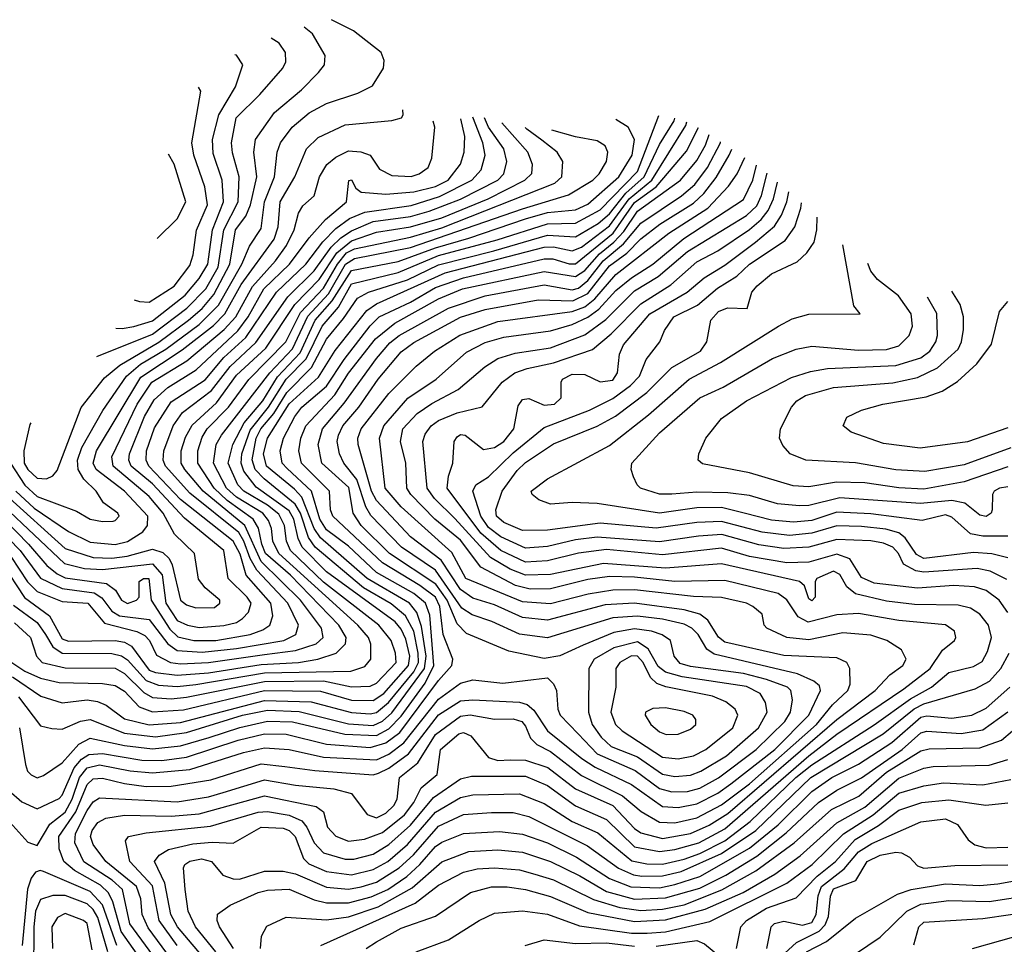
# Model space of a CAD drawing. Extents: x 501367 to 657802, y 482273 to 547541.
# Tile 625 of 656: x 599398 to 602564, y 542399 to 545370. Entities that reach past the tile are written whole.
import ezdxf

# ---------------------------------------------------------------- set-up
doc = ezdxf.new("R2010")
doc.units = 0

msp = doc.modelspace()

# ---------------------------------------------------------------- linework, layer by layer
at = {"layer": '0CON20XD'}
for points in [[(599368.9, 543945), (599415, 543874), (599455, 543838.2), (599581.1, 543791.1), (599625, 543765.3), (599665, 543757.6), (599699.1, 543759.1), (599705, 543761.2), (599718.5, 543775), (599713.5, 543785), (599668, 543818), (599643.7, 543855), (599604.1, 543894.1), (599586, 543925), (599584.4, 543955), (599598.6, 543995), (599665.3, 544114.7), (599742.2, 544225), (599787.1, 544262.9), (599868.4, 544311.6), (599975, 544390.5), (600037.1, 544452.9), (600112.8, 544585), (600137.6, 544642.4), (600175, 544699.5), (600185.1, 544785), (600217.3, 544865), (600226, 544945), (600236.5, 544975), (600274.6, 545025.4), (600329.3, 545070.7), (600385, 545101.3), (600485.2, 545134.8), (600532.6, 545157.4), (600568.4, 545215), (600569.6, 545239.6), (600560, 545265), (600471.5, 545335), (600400.5, 545370.5)], [(599433.7, 544075.2), (599430.5, 544069.5), (599411.3, 543985), (599412.7, 543945), (599424.6, 543925), (599455, 543897), (599485, 543894.7), (599505.3, 543904.7), (599518.6, 543921.4), (599595.5, 544124.5), (599670.8, 544219.2), (599720, 544260), (599845.5, 544334.5), (599941.2, 544405), (599985, 544442), (600023, 544487), (600074.2, 544585), (600092.5, 544695), (600125, 544739.5), (600140.1, 544775), (600160.3, 544865), (600151.5, 544945), (600156.6, 544985), (600217.7, 545072.3), (600304, 545145), (600359, 545201), (600378.8, 545225), (600380, 545255), (600339.7, 545325), (600312.7, 545346.3)], [(599646.7, 544287.5), (599825, 544360.1), (599936.2, 544443.8), (599996.7, 544505), (600036.7, 544575), (600054.2, 544695), (600100.8, 544785), (600104.3, 544865), (600082.2, 544942.2), (600079.1, 544975), (600094.2, 545055), (600170.2, 545129.8), (600244.6, 545215), (600253.8, 545235), (600252.9, 545265), (600232.2, 545295), (600206.7, 545310.8)], [(599707.7, 544379.1), (599727.7, 544377.7), (599765, 544384.9), (599825, 544402.8), (599930.1, 544485), (599975, 544538.3), (600003.4, 544585), (600018.3, 544695), (600053.9, 544785), (600048.8, 544855), (600020.9, 544940.9), (600018.5, 544985), (600038.2, 545065), (600092.4, 545155), (600115.3, 545225), (600095, 545256.5), (600089.9, 545257.5)], [(599766.3, 544469.6), (599783.3, 544465), (599815, 544463), (599895, 544514.3), (599945, 544580.9), (599956.2, 544615), (599966.5, 544693.5), (600002.1, 544775), (599993.2, 544833.2), (599958.6, 544935), (599952, 544975), (599980.7, 545140.7), (599973.5, 545153.7)], [(599385.6, 543855), (599445, 543801), (599555, 543725.8), (599625, 543691.8), (599705, 543683.8), (599745, 543692.9), (599793.8, 543725), (599809.4, 543745), (599810, 543775), (599735.2, 543855), (599643.9, 543925), (599634.3, 543945), (599644.9, 543985), (599788.2, 544221.8), (599921.1, 544308.9), (600021.9, 544388.1), (600058.2, 544425), (600110.8, 544519.2), (600216.2, 544665), (600229.4, 544705), (600235.6, 544785), (600282.6, 544865), (600320, 544955), (600358.3, 544991.7), (600445, 545033), (600595, 545046.5), (600625.5, 545055), (600631.2, 545065), (600630.1, 545080.7)], [(599312, 543802), (599427.2, 543685), (599485.8, 543615.9), (599519, 543589), (599545, 543576.9), (599677.9, 543557.9), (599706.7, 543536.7), (599725.9, 543505), (599745, 543494.6), (599774.4, 543505), (599782.9, 543515), (599782.9, 543565), (599796, 543575), (599814, 543575), (599821.1, 543505), (599881.4, 543411.4), (599906.8, 543386.8), (599958, 543375), (600028.6, 543375), (600139.6, 543395), (600180.4, 543409.6), (600202.6, 543425), (600212, 543455), (600205.7, 543495), (600126.2, 543585), (600107.3, 543652.7), (600084.9, 543695), (599915, 543828.9), (599814, 543935), (599804.9, 543955), (599805.9, 543985), (599831.4, 544058.6), (599885, 544141.9), (599995, 544213.3), (600055.1, 544284.9), (600125, 544349.4), (600223.9, 544495), (600318.2, 544585), (600373.3, 544656.7), (600415, 544699.4), (600458.4, 544731.6), (600508.3, 544751.7), (600656.6, 544773.4), (600748, 544802), (600852.4, 544855), (600881.7, 544888.3), (600894.8, 544935), (600886.8, 544975), (600855.5, 545057.4)], [(599325, 543740.4), (599399.6, 543665), (599465, 543575.4), (599535, 543542.1), (599638, 543528), (599662, 543512), (599695, 543469.2), (599719.5, 543455), (599815, 543442.8), (599874.2, 543364.2), (599905, 543342.8), (599985, 543337.4), (600095, 543349.6), (600247.5, 543375), (600286.3, 543395), (600294.4, 543425), (600260.5, 543495), (600160.8, 543600.8), (600139.3, 543639.3), (600119.1, 543695), (600102.5, 543722.5), (599945, 543849.1), (599867.3, 543935), (599860.1, 543955), (599862, 543985), (599891.7, 544065), (599922.3, 544107.7), (600015, 544178.8), (600074.6, 544255.4), (600157.1, 544332.9), (600259.9, 544480.1), (600345, 544563.3), (600400.2, 544639.8), (600430.3, 544669.7), (600465, 544692.3), (600535, 544721.4), (600655, 544738.1), (600714.9, 544755.1), (600815.9, 544794.1), (600935.6, 544855), (600954.8, 544875), (600964.5, 544915), (600955.2, 544955), (600905, 545025.2), (600892.7, 545054.7)], [(599346.9, 543806.9), (599542.9, 543622.9), (599607, 543607), (599665, 543603.6), (599825, 543621.1), (599856.1, 543586.1), (599867.7, 543495), (599905, 543439.7), (599937.9, 543425), (599975, 543417.4), (600055, 543423.1), (600095, 543433.5), (600115, 543445.7), (600133.5, 543466.5), (600142.6, 543495), (600130, 543515), (600069, 543575), (600055, 543664.7), (599928.6, 543768.6), (599825, 543879), (599757.1, 543935), (599749.3, 543955), (599750.9, 543975), (599800, 544095), (599831.1, 544148.9), (599875, 544188.3), (599965.2, 544244.8), (600099.4, 544370.6), (600132.7, 544415), (600183.5, 544505), (600265.9, 544585), (600328.9, 544668.9), (600381.8, 544728.2), (600448.8, 544785), (600456, 544854), (600465, 544855.5), (600478.8, 544828.8), (600496.2, 544816.2), (600575, 544809.6), (600665, 544817.3), (600735, 544834.7), (600775.9, 544855), (600816, 544906), (600827, 544945), (600829.6, 544995), (600816.1, 545052.1)], [(599373.5, 543305), (599415, 543276.4), (599465, 543254.1), (599525, 543240.4), (599665, 543237.2), (599705, 543230.9), (599735, 543212.3), (599782.2, 543162.2), (599825, 543145.8), (599925, 543152.7), (600185, 543214.6), (600365, 543212.9), (600465, 543183.1), (600535, 543182.1), (600568.5, 543205), (600648.7, 543295), (600652.6, 543325), (600640, 543380), (600625, 543411.9), (600605, 543435.1), (600385, 543596.2), (600306.3, 543675), (600293.5, 543703.5), (600279.2, 543765), (600265, 543792.2), (600158.5, 543868.5), (600119.3, 543919.3), (600110.4, 543945), (600113, 543975), (600139, 544051), (600198.3, 544125), (600255, 544214.7), (600319.2, 544280.8), (600370.3, 544385), (600423.1, 544446.9), (600465, 544521.2), (600615, 544558.1), (600745, 544612.4), (600933.2, 544663.2), (601095, 544714.5), (601185, 544716.4), (601265, 544759), (601385, 544882.2), (601452.9, 545062.7)], [(599375, 543258.7), (599466.7, 543196.6), (599535, 543174.8), (599615, 543184), (599649, 543179), (599676.9, 543166.9), (599735, 543123.1), (599815, 543103.7), (599915, 543111.6), (600185, 543182.9), (600335, 543178.4), (600465, 543143.9), (600525, 543139.3), (600545, 543143.3), (600584.5, 543175.5), (600665.7, 543274.3), (600680.4, 543305), (600679.5, 543335), (600665, 543405.7), (600638.8, 543455), (600592.8, 543492.8), (600503.8, 543545), (600348.1, 543675), (600326.7, 543706.7), (600300.7, 543785), (600283.5, 543813.5), (600184.3, 543894.3), (600155.5, 543925), (600145.8, 543955.8), (600158.2, 544025), (600173.4, 544055), (600215.1, 544104.9), (600257.4, 544172.6), (600336.9, 544253.1), (600385, 544344.1), (600439.9, 544410.1), (600484.2, 544475.8), (600519.3, 544495), (600645, 544534.2), (600745, 544582.4), (600922.2, 544627.8), (601095, 544678.2), (601185, 544672.7), (601258.2, 544715), (601295, 544746.4), (601347, 544813), (601406.3, 544865), (601455, 544969.8), (601502.8, 545045), (601505, 545053.8)], [(599381.9, 543431.9), (599432.9, 543385), (599452.2, 543325), (599470.4, 543305), (599545, 543287.8), (599705, 543285.9), (599735, 543269.5), (599797.7, 543207.7), (599825, 543191.8), (599885, 543188.2), (599935, 543192.8), (600185, 543243.2), (600375, 543245.6), (600465, 543226.3), (600525, 543228.1), (600545, 543237.8), (600608.3, 543305), (600606.7, 543335), (600593, 543375), (600552.5, 543425), (600375, 543562.9), (600268.5, 543665), (600255.7, 543695), (600250.2, 543745), (600231.5, 543781.5), (600195, 543810.3), (600118.6, 543855), (600099.8, 543875), (600068.4, 543945), (600083.2, 544005), (600120.4, 544075), (600180.3, 544145), (600227.4, 544222.6), (600299.9, 544300.1), (600348.3, 544405), (600403.4, 544466.6), (600465, 544564.9), (600615, 544593), (600735, 544637.5), (600842.1, 544667.8), (601025, 544730.8), (601095, 544750.4), (601185, 544759.4), (601225, 544777.6), (601324.9, 544865), (601367.8, 544935), (601375.1, 544985), (601354.8, 545024.8), (601314.8, 545049.2)], [(599342.2, 543622.2), (599413.6, 543513.6), (599494, 543454), (599535, 543380.6), (599555, 543372.9), (599705.1, 543375.1), (599735, 543370.1), (599757.3, 543357.3), (599815, 543280), (599835, 543271.9), (599905, 543264.2), (600005, 543271.2), (600175, 543298.2), (600295, 543304.7), (600356.9, 543315), (600415.9, 543334.1), (600446.1, 543365), (600447.7, 543385), (600424.6, 543425), (600268.8, 543585), (600189.1, 543655), (600176.4, 543685), (600166.1, 543736.1), (600148.8, 543765), (600064.9, 543824.9), (600023.2, 543865), (599970.7, 543945), (599970.9, 543985), (599985, 544028.6), (600001.5, 544055), (600070.1, 544125), (600135, 544213.6), (600253.6, 544335), (600300.9, 544429.1), (600375, 544507.3), (600419.7, 544585), (600449.3, 544620.7), (600475, 544633.9), (600655, 544671.1), (600755, 544701.2), (601118.3, 544845), (601141.7, 544865), (601144.2, 544915), (601126.6, 544945), (601077, 544983), (601028.5, 545018.5), (601023.3, 545023.8)], [(599355, 543842), (599545, 543670.7), (599635, 543642.5), (599695, 543640.2), (599744, 543646), (599825, 543668.7), (599858.5, 543658.5), (599878.8, 543638.8), (599888.8, 543618.8), (599915.4, 543505), (599935, 543489.8), (599965, 543479.8), (600025, 543481.6), (600042, 543495), (600042, 543505), (599994.3, 543544.3), (599972.8, 543572.8), (599960.8, 543655), (599896.5, 543716.5), (599859.1, 543785), (599815, 543838.1), (599698.8, 543935), (599694.6, 543965), (599776.1, 544135), (599823.4, 544205), (599935.6, 544274.4), (600055.5, 544374.5), (600093.2, 544415), (600147.1, 544512.9), (600221.1, 544595), (600256.5, 544645), (600281.2, 544695), (600295, 544748.6), (600308.2, 544771.8), (600345, 544804.3), (600362.7, 544865), (600385.4, 544904.6), (600415, 544928.4), (600455, 544948.8), (600495, 544946.2), (600525.3, 544935.3), (600555, 544890), (600595, 544869.3), (600657, 544867), (600682.5, 544875), (600711.1, 544895), (600723.1, 544925), (600732.5, 545025), (600727.4, 545044.7)], [(599370.2, 543645), (599423.8, 543563.8), (599455, 543532.3), (599535, 543501.1), (599617.5, 543495), (599670.8, 543430.8), (599774.5, 543404.5), (599800.9, 543390.9), (599815.2, 543375), (599838, 543328), (599882.9, 543305), (599915, 543300.6), (600005, 543304.1), (600185, 543330.7), (600285, 543343.1), (600351.2, 543365), (600374.3, 543385), (600369, 543415), (600301, 543505), (600175, 543629), (600122, 543745), (599988.4, 543855), (599928.9, 543925), (599917.3, 543945), (599917.6, 543985), (599930.9, 544029.1), (599952.5, 544067.5), (600031.1, 544138.9), (600095, 544227.9), (600189.9, 544315), (600283.3, 544455), (600360.7, 544535), (600418.3, 544621.7), (600465, 544659.9), (600545, 544687.4), (600655, 544704.4), (600755, 544734.1), (600904.9, 544795.1), (601022.6, 544855), (601044.3, 544875.7), (601047.2, 544905), (601031.9, 544945), (600948.2, 545038.5)], [(599378.6, 543488.6), (599455, 543433), (599481.7, 543395), (599505.4, 543355.4), (599535, 543334.9), (599695, 543333), (599725.6, 543325.6), (599745, 543313), (599805, 543246.4), (599845, 543231.2), (599905, 543227.9), (599965, 543233.4), (600185, 543270.9), (600463.3, 543276.7), (600507.9, 543292.1), (600527.5, 543315), (600527, 543363), (600519.6, 543385), (600485.5, 543425), (600231.6, 543655), (600211.9, 543695), (600208.2, 543735), (600198.7, 543761.3), (600180.1, 543785), (600095, 543835.8), (600062.9, 543865), (600021.2, 543945), (600030, 544005), (600046.7, 544035), (600202.2, 544235), (600275, 544312.4), (600325, 544418), (600390.8, 544489.2), (600445.7, 544584.3), (600475, 544603.5), (600655, 544638.3), (601015, 544762.6), (601162.3, 544807.7), (601240.7, 544855), (601261.2, 544875), (601284.7, 544915), (601289.1, 544945), (601280.4, 544965), (601255, 544981.6), (601185, 544993.6), (601109, 545015.8)], [(599394.2, 543194.1), (599465, 543100.8), (599502.1, 543092.1), (599535, 543090.3), (599593.6, 543116.4), (599625, 543121.7), (599735, 543076.9), (599835, 543065.3), (599935, 543079.1), (600114.9, 543134.9), (600195, 543151.1), (600297.2, 543147.2), (600455, 543107.5), (600535, 543102.1), (600565, 543116.1), (600595, 543142.4), (600699.3, 543285), (600704.8, 543325), (600689.9, 543419.9), (600675.6, 543465.6), (600652, 543495), (600515.4, 543575), (600365.1, 543705), (600345.1, 543735), (600305.7, 543835.7), (600281.8, 543861.8), (600191.4, 543935), (600182.5, 543975), (600195.1, 544025), (600265, 544135.4), (600358.8, 544221.2), (600412.2, 544307.8), (600514.3, 544435.7), (600545, 544457.7), (600766.7, 544556.7), (601085, 544639.4), (601115, 544640.5), (601175, 544627.7), (601205, 544639.9), (601295, 544708.2), (601358.2, 544795), (601430.6, 544855), (601539.5, 545030.5), (601542.8, 545042.4)], [(599397.7, 543095), (599416.9, 542976.9), (599423.9, 542955), (599435, 542943.2), (599455, 542934.2), (599475, 542941.2), (599535, 542981.9), (599588.3, 543041.7), (599625, 543061.4), (599735, 543038.2), (599825, 543026.6), (599915, 543036.6), (600007, 543063), (600105.7, 543095.7), (600195, 543116.4), (600275, 543113.9), (600443.8, 543073.8), (600545, 543069.7), (600585, 543091.3), (600625, 543132), (600702.2, 543237.8), (600730.1, 543295), (600716.7, 543456.7), (600703.4, 543495), (600665, 543526.8), (600545, 543594.3), (600455, 543678.4), (600385, 543731.1), (600363.3, 543765), (600336.9, 543855), (600257.9, 543927.9), (600242.1, 543945), (600236, 543985), (600247, 544025), (600283.2, 544095), (600305, 544125.5), (600385, 544192.8), (600441.6, 544278.4), (600525, 544386.5), (600553.8, 544415), (600655, 544462.4), (600735, 544509.5), (600825, 544540.8), (601085, 544602), (601111.9, 544601.9), (601165, 544586), (601185, 544586), (601305.8, 544684.2), (601375, 544783.1), (601445, 544833), (601542.1, 544947.9), (601580.3, 545024)], [(599363.4, 542893.4), (599405, 542856.7), (599455, 542834.2), (599525, 542867.8), (599535, 542878.6), (599573.6, 542966.4), (599596.7, 542993.3), (599621.1, 543008.9), (599665, 543011.7), (599790.9, 542990.9), (599855, 542989.8), (599935, 543000.4), (600100.4, 543055), (600185, 543075.1), (600255, 543074.2), (600385, 543042), (600525, 543031.6), (600575, 543046.1), (600620.2, 543079.8), (600745, 543246.8), (600787.9, 543295), (600790.4, 543315), (600759.3, 543395), (600749.4, 543485), (600735, 543514.1), (600685, 543552), (600565, 543624.4), (600492.5, 543692.5), (600404.8, 543775), (600398, 543795), (600394.1, 543855), (600303.9, 543945), (600295.5, 543985), (600302.1, 544025), (600318.4, 544065), (600411.1, 544165), (600455, 544233.9), (600542.5, 544345), (600604.6, 544395.4), (600745, 544473.1), (600822.2, 544505), (601085, 544561.6), (601185, 544544.9), (601215, 544564.9), (601262.1, 544617.9), (601308.9, 544655), (601340.6, 544689.4), (601385, 544754.9), (601522.8, 544855), (601575, 544917.5), (601602.8, 544967.2), (601615.2, 545001.5)], [(599316.9, 542845), (599425, 542727.3), (599455, 542716.2), (599495.4, 542784.6), (599545, 542823.4), (599567.2, 542865), (599590.4, 542935), (599615, 542966.3), (599655, 542975.1), (599753.5, 542956.5), (599825, 542949.9), (599945, 542960.2), (600117.9, 543015), (600185, 543030.5), (600265, 543025.4), (600375, 543000), (600545, 542992), (600585, 543010.3), (600633.6, 543046.4), (600745, 543187.1), (600815, 543237.6), (600855, 543248.6), (600951.7, 543238.3), (601095, 543255.6), (601115, 543235.6), (601124.6, 543215), (601128.8, 543155), (601135.9, 543135), (601193.4, 543075), (601255, 543010.7), (601377, 542957), (601455, 542899.1), (601495, 542888.9), (601545, 542889.9), (601585, 542901.1), (601645, 542933.9), (601766.1, 543025), (601857.7, 543115), (601876.2, 543145), (601882.8, 543185), (601877.6, 543215), (601866.4, 543225), (601799.7, 543249.7), (601725, 543268.8), (601555, 543291.5), (601521.8, 543301.8), (601501.9, 543325), (601490.3, 543375), (601463.6, 543393.6), (601429.5, 543405), (601375, 543412.6), (601308.7, 543401.3), (601210, 543359.9), (601135, 543326.3), (601085, 543317.2), (600971.3, 543341.3), (600835, 543397.4), (600805, 543429.1), (600773.1, 543505), (600736.1, 543556.1), (600587, 543655), (600496.6, 543745), (600470.7, 543785), (600457, 543867), (600369.5, 543945), (600357.5, 544005), (600372.1, 544055), (600442, 544138), (600545, 544282.1), (600588.4, 544331.6), (600617.9, 544355), (600776.9, 544443.1), (600895, 544483.1), (601085, 544518.2), (601175, 544501.9), (601195, 544508), (601225, 544532.4), (601274.2, 544595.8), (601339.8, 544650.2), (601395, 544716.8), (601525.5, 544804.5), (601569, 544841), (601609.5, 544895), (601650.9, 544975), (601651.7, 544977.9)], [(599819.6, 542305), (599725, 542440.3), (599697.6, 542535), (599683.8, 542563.8), (599658.5, 542588.5), (599575, 542636.2), (599540.6, 542665), (599525.4, 542705.4), (599524.6, 542745), (599579.3, 542825), (599615, 542911.9), (599635, 542931.1), (599665, 542933.2), (599735, 542915.4), (599805, 542906.5), (599885, 542906.6), (600012.4, 542927.6), (600175, 542978.5), (600250.8, 542970.8), (600347.2, 542957.2), (600535, 542944), (600551.6, 542948.4), (600585, 542965.1), (600648.5, 543011.5), (600745, 543136.7), (600815, 543181.1), (600855, 543184.9), (601005, 543176.6), (601029.8, 543169.8), (601051.7, 543151.7), (601095, 543085.2), (601205.7, 542995.7), (601247.9, 542967.9), (601365, 542911.9), (601465, 542842), (601515, 542839), (601575, 542850.6), (601642.4, 542885), (601685.1, 542914.9), (601825.6, 543025), (601935.4, 543135), (601973, 543215), (601969.2, 543229.2), (601951.3, 543245), (601898.5, 543268.5), (601631.2, 543331.2), (601607.6, 543347.6), (601579.8, 543395), (601559.2, 543415), (601535, 543427.6), (601465, 543444), (601385, 543453.3), (601305, 543448.1), (601095, 543384.2), (601005, 543396), (600916.2, 543436.2), (600852.5, 543457.5), (600819.5, 543479.5), (600735, 543601.5), (600625.8, 543675), (600527, 543777), (600511.4, 543805), (600482.1, 543892.2), (600440.7, 543945), (600426.2, 543975), (600418.7, 544015), (600423, 544035), (600437.7, 544065), (600489, 544125), (600550.7, 544215), (600625, 544302.5), (600665, 544332.8), (600816, 544414), (600895, 544438.7), (601065, 544469.8), (601177, 544467), (601225, 544490.3), (601295, 544579.9), (601350, 544620), (601395, 544666.2), (601456.2, 544713.8), (601565, 544780.8), (601598.2, 544811.8), (601637, 544863), (601679.7, 544935), (601687.4, 544954.8)], [(599877.3, 542295), (599752.5, 542465), (599728.7, 542575), (599695.3, 542605.3), (599604.2, 542664.2), (599575.4, 542725), (599577.6, 542755), (599615, 542829.3), (599635, 542856.3), (599655, 542869.1), (599905, 542856.8), (600005, 542873.1), (600052.9, 542887.1), (600185, 542927.8), (600285, 542910.1), (600408.6, 542898.6), (600465, 542883), (600515, 542816.2), (600545, 542805.8), (600575, 542820), (600600.8, 542845), (600611.6, 542865), (600619, 542935), (600678, 542982), (600735, 543073.5), (600815, 543132.5), (600846.6, 543136.6), (600925, 543122), (600985, 543123.3), (601012.5, 543115), (601025, 543100), (601040.8, 543060.8), (601061.3, 543041.3), (601105, 543018.4), (601205, 542941.1), (601336.2, 542876.2), (601396.1, 542826.1), (601455, 542791.1), (601505, 542788.9), (601575, 542805.6), (601655, 542847.3), (601745.1, 542915), (601959.9, 543105), (602011.6, 543168.4), (602060.4, 543215), (602068.3, 543235), (602066.9, 543285), (602057.3, 543305), (602025, 543319.8), (601855, 543326.9), (601665, 543370.3), (601645, 543385.7), (601611.1, 543441.1), (601585, 543460.1), (601535, 543473.8), (601375.3, 543495.3), (601280.3, 543489.7), (601095, 543440.9), (601015, 543448.9), (600925, 543489.5), (600855, 543511.1), (600815, 543539.2), (600753.2, 543633.2), (600655, 543708.4), (600545, 543825.2), (600529.7, 543855), (600486.9, 544005), (600485.8, 544025), (600495.9, 544055), (600585, 544169.6), (600673.1, 544256.9), (600731.4, 544305), (600813.8, 544356.2), (600935, 544400), (601175, 544433), (601215, 544447.3), (601247, 544473), (601315, 544551.4), (601485.7, 544684.3), (601610.3, 544765), (601676.7, 544835), (601705.3, 544874.7), (601729.5, 544927.6)], [(599840.8, 544666.8), (599905, 544730), (599932.2, 544785), (599895, 544906.5), (599877.1, 544937.9)], [(599919.9, 542305), (599811.6, 542451.6), (599792.4, 542495), (599788.2, 542545), (599774.3, 542585), (599674.8, 542665), (599635, 542719.4), (599625.6, 542745), (599631.5, 542765), (599649.8, 542790.2), (599675, 542804.4), (599735, 542813.4), (599885, 542811), (599975, 542817.7), (600185, 542876.1), (600352, 542842), (600374.8, 542824.8), (600388, 542775), (600415, 542746.7), (600455, 542730.7), (600506.9, 542736.9), (600565, 542758.2), (600635.7, 542815), (600665, 542854.8), (600688.6, 542901.4), (600740, 542945), (600751.6, 543025), (600810.3, 543075), (600825, 543079.4), (600849.1, 543069.1), (600905, 542999), (600935, 542989.5), (600975, 542991.6), (601025, 542990.6), (601096.8, 542966.8), (601185, 542898.1), (601305, 542845.1), (601375, 542770.7), (601395, 542757.3), (601465, 542739.3), (601555, 542754.5), (601615, 542782), (601675, 542819.4), (602025, 543121.7), (602148.7, 543215), (602195.4, 543264.6), (602237.5, 543295), (602247.9, 543315), (602233.3, 543345), (602185.6, 543375), (602135, 543392.3), (602045, 543399.4), (601935, 543377.6), (601864.6, 543384.6), (601800.5, 543415), (601792.2, 543425), (601785, 543460), (601755.8, 543485), (601735.2, 543495.2), (601655, 543513.9), (601565, 543516.3), (601375, 543537.6), (601305, 543537.5), (601225.7, 543524.3), (601105, 543493.6), (601015, 543499.5), (600832.6, 543575), (600787.7, 543657.7), (600625, 543805.2), (600573.4, 543865), (600555.5, 544025), (600569, 544065), (600646.3, 544153.7), (600736.8, 544215), (600835, 544301.5), (600895, 544333.5), (600955, 544350.4), (601105, 544370.6), (601175, 544390.9), (601225, 544414.2), (601260, 544440), (601315, 544500.1), (601365, 544540.4), (601433.3, 544585), (601533.1, 544666.9), (601725, 544792.9), (601755.1, 544855), (601767.2, 544903.2)], [(599905, 542395.5), (599846.9, 542475), (599825, 542586.9), (599752.5, 542665), (599738.9, 542731.1), (599748.6, 542745), (599805, 542756.8), (600011.6, 542778.4), (600165, 542823.1), (600195, 542825.6), (600265, 542814.2), (600305, 542795.5), (600321.2, 542775), (600345, 542724.8), (600375, 542692.8), (600445, 542672.4), (600472.2, 542672.2), (600535, 542688.8), (600585, 542719.2), (600655, 542781.3), (600728.9, 542871.1), (600815, 542930.4), (600851, 542939), (601025, 542939.3), (601095, 542908.7), (601185, 542844), (601285, 542800.2), (601375, 542712.6), (601455, 542697.2), (601505, 542703.2), (601581.3, 542725), (601665, 542770.2), (601935, 543004.6), (602025, 543073.8), (602240.3, 543219.7), (602325.2, 543285), (602365, 543343.7), (602403.9, 543375), (602408.2, 543385), (602403.1, 543405), (602375.2, 543425.2), (602225, 543439.7), (602095, 543461.9), (602025, 543457.4), (601933.7, 543433.7), (601901.1, 543451.1), (601865, 543506), (601836.8, 543526.8), (601665, 543567.8), (601505, 543565.1), (601375, 543579.3), (601295, 543581), (601225, 543571.2), (601105, 543541.4), (601039.9, 543540.1), (600992.3, 543552.3), (600880.8, 543610.8), (600815, 543698.1), (600732.8, 543765), (600656.2, 543845), (600643.3, 543865), (600640.2, 543945), (600622.8, 544015), (600630.5, 544055), (600675.7, 544104.3), (600723.2, 544136.8), (600808.3, 544181.7), (600893.5, 544255), (600935, 544281.2), (600991.4, 544298.6), (601105, 544315.4), (601215, 544357.7), (601283, 544407), (601375, 544499.5), (601451.3, 544545), (601545, 544625.6), (601735, 544740.8), (601768.1, 544771.9), (601783.2, 544805), (601801.8, 544877)], [(600006.1, 542336.1), (599905.9, 542455), (599884.8, 542494.8), (599865.3, 542595.3), (599831.3, 542665), (599846.4, 542685), (599876.4, 542703.6), (599955, 542721.9), (600017.3, 542727.3), (600085, 542724), (600175, 542774.8), (600245, 542771.7), (600265, 542764.5), (600284.5, 542745), (600311, 542675), (600327.9, 542657.9), (600385, 542632.4), (600465, 542622.1), (600535, 542639.3), (600581.4, 542665), (600645, 542719.7), (600735, 542823.6), (600815, 542870.7), (600855, 542879.1), (601005, 542882.2), (601085, 542851.4), (601175, 542794), (601256.6, 542756.6), (601366.7, 542666.7), (601415, 542657), (601465, 542656.2), (601535, 542672.3), (601585, 542690.5), (601665, 542731.5), (601747.1, 542793), (601893.6, 542935), (601945, 542975.5), (602145, 543103.7), (602262.2, 543187.8), (602329.2, 543225), (602385, 543272.8), (602465, 543292), (602492.7, 543307.3), (602509.9, 543340.1), (602522.3, 543385), (602513.4, 543425), (602485, 543460.3), (602455, 543478.7), (602415, 543489.1), (602275, 543490.7), (602185, 543501.7), (602085.1, 543525.1), (602057.5, 543547.5), (602035, 543587.4), (602015, 543597.8), (601961.2, 543575), (601956.2, 543565), (601956.2, 543515), (601945, 543502.5), (601935, 543509.2), (601921.2, 543551.2), (601905.2, 543565.2), (601655, 543621.4), (601475, 543608.2), (601275, 543623.1), (601105, 543587.8), (601025, 543584.9), (600975, 543604), (600912.1, 543642.1), (600797.7, 543767.7), (600732.1, 543832.1), (600708.1, 543865), (600694.8, 544015), (600701.4, 544038.6), (600720.7, 544065), (600745, 544081.9), (600805, 544106.7), (600885, 544126.1), (600949.2, 544205), (600990.4, 544235), (601030.2, 544249.8), (601115, 544267.2), (601239.7, 544310.3), (601299.6, 544360.4), (601395, 544457.7), (601491.6, 544518.4), (601575, 544592.7), (601642.5, 544627.5), (601745, 544696.7), (601782.1, 544727.9), (601805, 544756.7), (601822.1, 544795), (601834.6, 544848.8)], [(600880.7, 543720.7), (600772.9, 543865), (600776.9, 543903.1), (600790.6, 543945), (600794.7, 544015), (600805, 544030), (600815, 544037.1), (600830.6, 544035), (600889, 543989), (600925, 543995.2), (600955.1, 544014.9), (600986.5, 544055), (601000.7, 544129.3), (601015, 544150), (601035, 544153.2), (601085, 544131.7), (601117.5, 544135), (601138.8, 544155), (601138.8, 544205), (601143.8, 544215), (601175, 544231.4), (601215, 544230.4), (601265, 544206.4), (601305, 544212.1), (601320.7, 544235), (601326.2, 544295), (601339.1, 544325), (601423.8, 544425), (601544.3, 544495), (601598.9, 544541.1), (601665, 544581.8), (601764.2, 544655.8), (601825, 544706.8), (601847.7, 544742.3), (601865.1, 544785), (601871.4, 544817.2)], [(602571.5, 543571.5), (602517.8, 543597.8), (602476.1, 543606.1), (602305.3, 543595.3), (602278.8, 543598.8), (602240.2, 543620.2), (602223.7, 543655), (602205, 543674.8), (602175, 543688), (602135, 543695.6), (602025, 543699.6), (601935, 543675.5), (601855, 543670.9), (601775, 543682.3), (601655.8, 543715.8), (601580.8, 543710.8), (601455, 543692.6), (601255, 543707.6), (601185, 543698.4), (601095, 543677.2), (601025, 543672.1), (600945, 543708.8), (600905, 543738.5), (600881.1, 543775), (600855.3, 543855), (600864.7, 543875), (600905, 543901.6), (600985, 543978), (601085, 544060), (601230, 544115), (601305, 544152.5), (601362.5, 544195), (601390.6, 544225), (601411.9, 544278.1), (601456.2, 544335), (601471.8, 544371.8), (601501.8, 544415), (601577.3, 544452.7), (601642.2, 544507.8), (601703.5, 544546.5), (601745, 544584.8), (601859.3, 544660.7), (601890.7, 544705), (601909.1, 544765), (601912, 544782.3)], [(602575, 543640.6), (602523.6, 543653.6), (602465, 543657.6), (602305, 543638.7), (602281.7, 543651.7), (602244.8, 543704.8), (602225, 543721.4), (602182.9, 543732.9), (602105, 543741.5), (602025, 543743.6), (601945, 543719.9), (601873, 543713), (601785, 543723.4), (601655, 543758.1), (601575, 543754.7), (601445, 543736.7), (601265, 543752.2), (601095, 543729.6), (601015, 543728.7), (600955, 543754.1), (600931.4, 543775), (600928.8, 543795), (600949.1, 543855), (600997.9, 543922.1), (601025, 543947.8), (601115, 544007.2), (601255, 544063.8), (601314.1, 544095.9), (601415, 544172), (601495, 544252.3), (601587.5, 544305), (601607.6, 544335), (601620.3, 544405), (601645, 544433), (601674.2, 544444.2), (601737.6, 544442.4), (601752.4, 544495), (601768.9, 544515), (601815, 544553.4), (601898, 544592), (601928.7, 544621.3), (601952.1, 544655), (601960.7, 544695), (601962, 544735.5)], [(602575, 543710.7), (602495, 543710.1), (602455, 543717.8), (602395, 543771.9), (602375, 543779.4), (602299.6, 543760.4), (602135, 543782.2), (602025, 543787.8), (601945, 543761.1), (601885.8, 543755.8), (601815, 543762.5), (601727.3, 543785), (601655, 543803), (601575, 543801.6), (601455, 543784.9), (601255, 543815.2), (601175, 543818.6), (601105, 543813.1), (601067.6, 543827.6), (601045.8, 543845), (601042.9, 543855), (601095.6, 543895), (601295, 544002.3), (601419.9, 544100.1), (601550.3, 544215), (601651.5, 544268.5), (601837.3, 544385), (601881.3, 544408.7), (601935, 544423.7), (602100, 544425), (602080.5, 544450.5), (602044.3, 544646.7)], [(602575, 543869), (602548.1, 543865), (602531.5, 543855), (602526.2, 543845), (602524.6, 543795), (602521.2, 543785), (602505, 543773.3), (602485, 543778), (602437.1, 543817.1), (602395.3, 543825.3), (602294, 543816), (602035, 543833.3), (601935, 543808.9), (601905, 543807.9), (601835, 543814.5), (601745, 543841.2), (601675, 543849.5), (601575, 543852.4), (601494.5, 543845.5), (601455, 543845.9), (601394.4, 543865), (601383.1, 543875), (601371.2, 543901.2), (601363.9, 543925), (601366, 543945), (601455, 544043.1), (601584.6, 544155.4), (601660.1, 544189.9), (601818.7, 544281.3), (601895, 544311.6), (601945, 544321.3), (602095, 544308.3), (602185, 544310), (602225, 544322.5), (602257.5, 544355), (602268.8, 544385), (602264.3, 544425), (602223.1, 544483.1), (602156, 544536), (602135, 544561.8), (602124.9, 544587)], [(602575, 543933.9), (602435, 543885.1), (602305, 543861.9), (602224.2, 543865.8), (602115, 543881.7), (602024.2, 543884.2), (601935, 543868.9), (601885, 543872.3), (601745, 543914), (601593.4, 543943.4), (601580, 543955), (601581.4, 543975), (601604.5, 544025), (601655, 544088.7), (601734.6, 544145), (601879.9, 544220.1), (601940.2, 544239.8), (601995, 544248.9), (602215, 544259.5), (602295, 544283.6), (602324.3, 544305), (602343.7, 544335), (602348.5, 544355), (602346.4, 544426.4), (602316.4, 544478.2)], [(602585, 543994.8), (602435, 543939.4), (602308.4, 543918.4), (602215, 543923.4), (602085, 543945.9), (601926.2, 543955), (601875.7, 543975.7), (601851.7, 544001.7), (601841.5, 544025), (601843.8, 544055), (601879.7, 544125), (601897.1, 544145), (601925, 544162.8), (602015, 544188.7), (602205, 544203), (602285, 544220.8), (602348.6, 544251.4), (602415, 544311.2), (602426.1, 544335), (602432.5, 544375), (602432.5, 544415), (602421.9, 544455), (602394.6, 544497.8)], [(602575, 544058.8), (602445, 544013.6), (602293.5, 543993.5), (602175, 544008.8), (602071.2, 544045), (602046, 544065), (602057.3, 544092.7), (602104.5, 544115.5), (602173.3, 544135), (602312.1, 544157.9), (602363.5, 544176.5), (602412.8, 544207.2), (602475, 544264.1), (602522.2, 544327.8), (602547.8, 544432.2), (602575, 544464.5)], [(602575.6, 543465), (602547, 543505), (602505, 543535.9), (602467.7, 543547.7), (602401.8, 543551.8), (602285, 543543.8), (602145, 543559.2), (602105, 543578.1), (602067.2, 543637.2), (602025, 543652.2), (601935, 543627.4), (601865, 543624.9), (601745, 543645.6), (601655, 543671.9), (601465, 543650.2), (601285, 543667.2), (601194.5, 543655.5), (601095, 543630.9), (601025, 543627.2), (600945, 543664), (600880.7, 543720.7)], [(601505, 542938.4), (601555, 542942.4), (601588.6, 542955), (601670.4, 543005), (601773.4, 543095), (601801.5, 543145), (601795.5, 543175.5), (601778.6, 543205), (601735, 543227.2), (601528.2, 543258.2), (601475, 543273.1), (601451.4, 543291.4), (601418.7, 543348.7), (601385, 543370.6), (601308.6, 543351.4), (601245.2, 543315), (601228.3, 543285), (601227.2, 543145), (601239.2, 543105), (601267.6, 543065), (601300.3, 543035), (601385, 543001.1), (601465, 542945.7), (601505, 542938.4)], [(600028.8, 542375), (599963.7, 542455), (599940.5, 542505), (599930, 542575), (599924.6, 542645), (599928.8, 542655), (599945, 542665.5), (599983.3, 542673.3), (600015, 542665.2), (600051.5, 542621.5), (600085, 542608.7), (600105, 542608.6), (600185, 542633.7), (600245, 542633.8), (600285, 542624.9), (600385, 542582.4), (600455, 542576.4), (600496.1, 542583.9), (600545, 542598.9), (600618.5, 542645), (600663.9, 542686.1), (600745, 542778.1), (600825, 542816.4), (600915, 542822.8), (600985, 542821.9), (601035, 542809.7), (601223.8, 542715), (601323.9, 542643.9), (601371.9, 542621.9), (601398.1, 542618.1), (601465, 542619.4), (601525, 542632.4), (601655, 542690.2), (601765, 542764.9), (601941.5, 542935), (602174.5, 543075.5), (602274.1, 543155.9), (602305, 543171.6), (602470.2, 543219.8), (602515.7, 543244.3), (602552.7, 543285), (602579.8, 543335)], [(601515, 542995.4), (601565, 543004.3), (601604.7, 543025), (601691.4, 543095), (601707.5, 543135), (601698, 543155), (601668.3, 543178.3), (601626, 543196), (601475.9, 543225.9), (601446.8, 543236.8), (601425.8, 543255.8), (601402.7, 543305), (601385, 543325.4), (601365, 543326.1), (601327.4, 543305), (601315.3, 543285), (601314.8, 543225), (601299, 543145), (601313.8, 543105), (601335.1, 543085.1), (601465, 543000.6), (601515, 542995.4)], [(600085.5, 542385), (600041.2, 542455), (600032.7, 542475), (600033.8, 542496.2), (600075.2, 542524.8), (600165, 542564.8), (600195, 542572.3), (600265, 542575.8), (600345, 542541.6), (600385, 542532.6), (600455, 542532.5), (600528.6, 542551.4), (600581.5, 542575), (600643.3, 542616.7), (600685.2, 542654.8), (600735, 542713.6), (600755, 542727.3), (600825, 542755.2), (600941.3, 542761.3), (601015, 542752.7), (601095, 542724.6), (601188.9, 542678.9), (601295, 542610.6), (601363.4, 542583.4), (601455, 542580.8), (601505, 542590.6), (601585, 542617.2), (601745, 542707.7), (601836.8, 542783.2), (601945, 542890.4), (602009.6, 542935), (602095, 542977.8), (602202.2, 543047.8), (602295, 543129.1), (602315, 543133.3), (602394.6, 543125.4), (602458.9, 543135), (602505, 543157.9), (602581.6, 543225)], [(601476.9, 543073.1), (601515, 543074.7), (601555, 543090.4), (601572.2, 543105), (601571.7, 543121.7), (601562.9, 543135), (601535, 543147), (601475, 543158.4), (601433.8, 543156.2), (601410.6, 543145), (601409.1, 543135), (601427.3, 543105), (601455, 543081.4), (601476.9, 543073.1)], [(600172.9, 542385), (600176.2, 542425), (600193, 542457), (600255, 542486.4), (600385, 542477), (600455, 542487.6), (600550.6, 542519.4), (600660.1, 542579.9), (600755, 542664.1), (600842.4, 542697.6), (600935, 542702.9), (601015, 542694.9), (601105, 542665.4), (601199, 542619), (601285, 542568.5), (601375, 542543.7), (601475, 542548.1), (601585, 542579.2), (601669, 542621), (601767.7, 542682.3), (601862.9, 542757.1), (601966.6, 542855), (602025, 542893.8), (602105, 542934.3), (602235.2, 543025), (602295, 543078.6), (602315, 543083.5), (602425, 543075.8), (602495, 543087.7), (602575, 543145.9)], [(602554.9, 543055.1), (602625.1, 543114.9)], [(600366.7, 542395), (600669.5, 542530.5), (600745, 542588.4), (600825, 542630.8), (600868.9, 542641.1), (600925.2, 542644.8), (601005, 542637.9), (601055, 542624.6), (601115, 542605.7), (601242.6, 542542.6), (601327.2, 542517.2), (601395, 542507.5), (601465, 542511.6), (601535, 542526.2), (601656, 542574), (601764.9, 542635.1), (601888.6, 542725), (602008.3, 542831.7), (602096, 542875), (602185, 542951.6), (602295, 543020.3), (602322.7, 543027.3), (602485, 543029.9), (602554.9, 543055.1)], [(600512, 542385), (600545, 542407.2), (600625, 542450.5), (600735, 542489.1), (600847.3, 542565), (600915, 542583.4), (600965, 542583.5), (601025, 542574.5), (601105, 542552.7), (601225, 542501.5), (601375, 542472.1), (601475, 542477.3), (601601.9, 542511.9), (601724.5, 542565.5), (601825.9, 542624.1), (601907, 542683), (602025, 542789.3), (602115, 542839.8), (602225, 542933.2), (602305, 542964.8), (602335, 542970), (602515, 542974.2), (602575, 542993)], [(600672.5, 542375), (600776.7, 542413.3), (600875.5, 542475), (600925, 542498.8), (601015, 542506.3), (601095, 542495.8), (601197.9, 542457.9), (601365.1, 542435.1), (601415.9, 542434.1), (601475, 542439.1), (601617.6, 542472.4), (601864.8, 542595), (601946.1, 542655), (602046.6, 542753.4), (602141.8, 542815), (602225, 542884.2), (602305, 542908.6), (602368, 542918), (602495, 542911.7), (602585, 542928)], [(601703.3, 542385), (601717.2, 542455), (601735.3, 542475), (601799.5, 542515), (601895, 542548), (601961.8, 542618.2), (602021.3, 542665), (602084.2, 542735.8), (602159.3, 542780.7), (602225, 542829.8), (602298.6, 542855), (602385, 542862.6), (602504, 542846), (602575, 542853.9)], [(601800.4, 542385), (601813.8, 542455), (601825, 542466.1), (601855, 542472.7), (601915, 542459.9), (601945, 542469), (601959.1, 542495), (601964.9, 542555.1), (601975.7, 542585), (602048.4, 542641.6), (602095, 542696.4), (602137.4, 542722.6), (602295, 542792.9), (602375, 542801.8), (602413.8, 542783.8), (602447.9, 542735), (602468.6, 542718.6), (602505, 542708.5), (602575, 542711.4)], [(601845, 542358.5), (601895.2, 542404.8), (601968.8, 542441.2), (601988.2, 542461.8), (601998.5, 542488.5), (602005, 542553.3), (602015, 542577.6), (602086.5, 542603.5), (602122.4, 542665), (602165, 542685.4), (602215, 542695.2), (602232.9, 542692.9), (602258.7, 542678.7), (602285, 542651), (602305, 542643.3), (602405, 542651.6), (602575, 542654.3)], [(599710.6, 542395), (599665, 542525.9), (599625, 542568.7), (599475, 542633.3), (599463.7, 542636.3), (599449.3, 542630.7), (599435, 542611.1), (599423.6, 542576.4), (599406.3, 542395)], [(601928, 542375), (601992.5, 542407.5), (602085, 542482.4), (602220, 542560), (602264.8, 542575.2), (602375, 542593.4), (602485, 542588), (602542.8, 542592.8), (602655, 542613.4)], [(599681.3, 542375), (599649.1, 542485), (599635, 542510.4), (599615, 542528.7), (599545, 542555.4), (599504.8, 542555.2), (599465, 542543.2), (599449.1, 542505), (599443.4, 542455), (599443.1, 542305)], [(602085, 542368.1), (602165, 542421.3), (602250.2, 542505), (602295, 542528.1), (602385, 542539.3), (602515, 542536.1), (602655, 542557.8)], [(599631.5, 542381.5), (599615, 542465.3), (599603.6, 542475), (599545, 542497.7), (599519.5, 542485), (599502, 542455), (599503.4, 542385)], [(602273.1, 542396.9), (602289, 542455), (602305, 542469.8), (602495, 542481.4), (602672.1, 542507.9)], [(602461.4, 542385), (602735, 542462.4)], [(601022.9, 542395), (601085, 542413.3), (601185, 542401.8), (601285, 542403.4), (601375, 542393.3)], [(601445, 542392.9), (601575, 542410.5), (601600.1, 542400.1), (601642.4, 542365)]]:
    msp.add_lwpolyline(points, dxfattribs=at)

doc.saveas('drawing.dxf')
